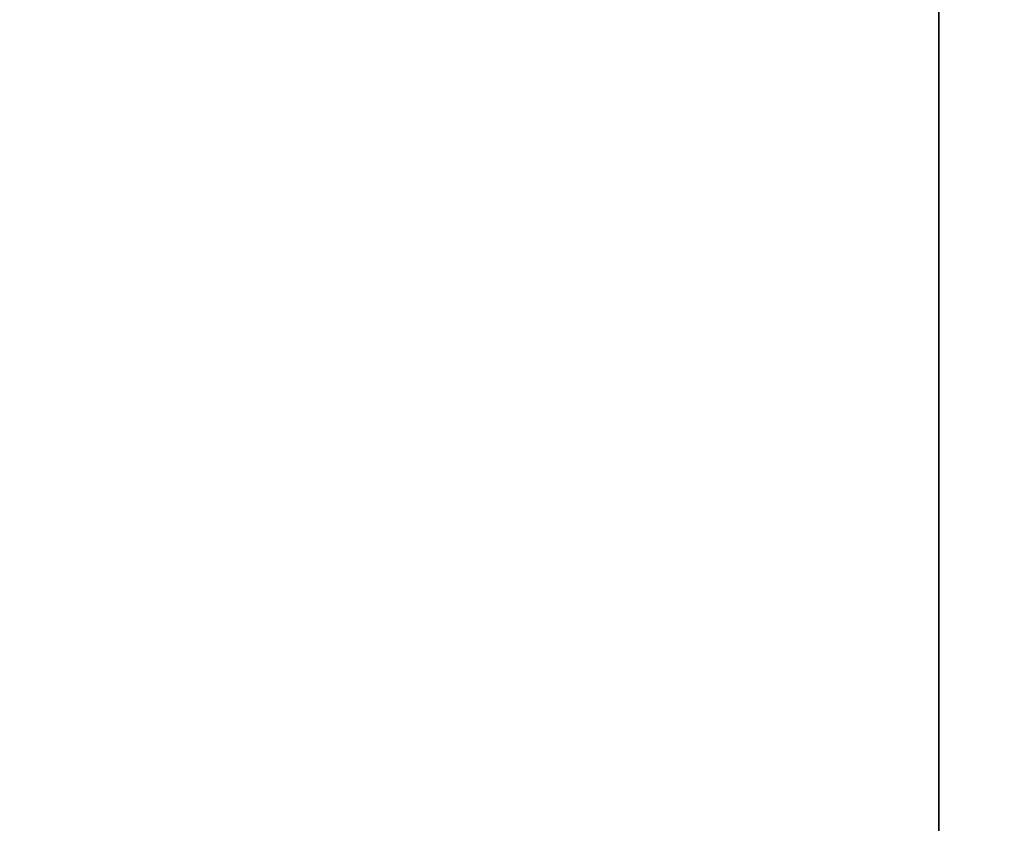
# Model space of a CAD drawing. Header units: millimetres. Extents: x -125 to 171, y -35 to 1363.
# Tile 826 of 1056: x -52.529575 to -52.528585, y 1225.698448 to 1225.699256. Entities that reach past the tile are written whole.
import ezdxf

# ---------------------------------------------------------------- set-up
doc = ezdxf.new("R2010")
doc.units = ezdxf.units.MM
doc.header["$LTSCALE"] = 65.185185
doc.layers.add('2680', color=7, linetype='CONTINUOUS')
doc.layers.add('2681', color=7, linetype='CONTINUOUS')

msp = doc.modelspace()

# ---------------------------------------------------------------- linework, layer by layer
at = {"layer": '2680', "linetype": 'CONTINUOUS'}
for points in [[(-53.44717869, 1225.7, 295.5645384), (-53.44718014, 1223.2, 295.56453589), (-52.5286039, 1223.2, 296.39161436), (-53.44717869, 1225.7, 295.5645384)], [(-52.52865076, 1225.7, 296.3915935), (-53.44717869, 1225.7, 295.5645384), (-52.5286039, 1223.2, 296.39161436), (-52.52865076, 1225.7, 296.3915935)], [(-51.29927349, 1225.7, 296.52080625), (-52.52865076, 1225.7, 296.3915935), (-51.29932368, 1223.2, 296.52081692), (-51.29927349, 1225.7, 296.52080625)], [(-52.52865076, 1225.7, 296.3915935), (-52.5286039, 1223.2, 296.39161436), (-51.29932368, 1223.2, 296.52081692), (-52.52865076, 1225.7, 296.3915935)]]:
    msp.add_3dface(points, dxfattribs=at)
at = {"layer": '2681', "linetype": 'CONTINUOUS'}
for points in [[(-53.20141394, 1225.7, 293.22624285), (-52.13100363, 1225.7, 292.60823357), (-53.20141587, 1223.2, 293.22624499), (-53.20141394, 1225.7, 293.22624285)], [(-52.13100363, 1225.7, 292.60823357), (-52.13095344, 1223.2, 292.6082229), (-53.20141587, 1223.2, 293.22624499), (-52.13100363, 1225.7, 292.60823357)]]:
    msp.add_3dface(points, dxfattribs=at)

doc.saveas('drawing.dxf')
